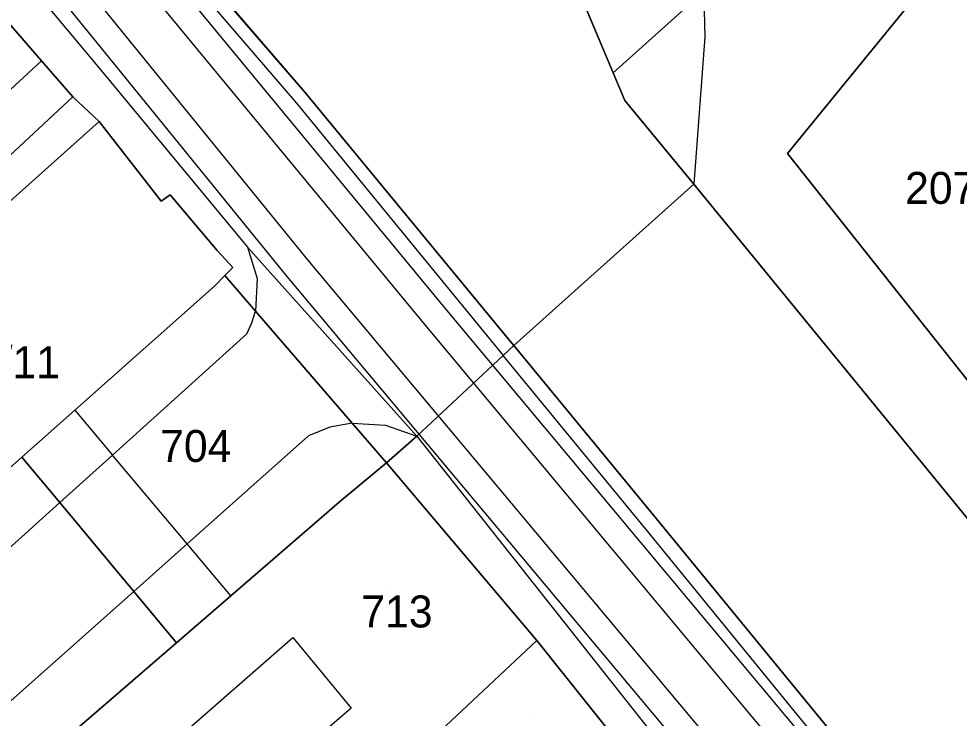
# Model space of a CAD drawing. Extents: x -263423 to -261326, y -1240067 to -1237864.
# Drawn here: x -262715.7 to -262656.8, y -1238994.8 to -1238951 of the extents above; entities that cross this region are included whole.
import ezdxf

# ---------------------------------------------------------------- set-up
doc = ezdxf.new("R2010")
doc.units = 0
for name, color, linetype in [('body_kn', 7, 'Continuous'), ('kladpar_druhypozemkov', 7, 'Continuous'), ('kladpar_hranice', 7, 'Continuous'), ('kladpar_parcelnecisla', 7, 'Continuous'), ('kladpar_plochy', 7, 'Continuous'), ('linie', 7, 'Continuous'), ('tarchy_linie', 7, 'Continuous'), ('zappar_hrandruhpozemk', 7, 'Continuous')]:
    doc.layers.add(name, color=color, linetype=linetype)

msp = doc.modelspace()

# ---------------------------------------------------------------- linework, layer by layer
at = {"layer": 'body_kn'}
for p, q in [((-262672.73, -1238952.17), (-262672.73, -1238952.17)), ((-262714.28, -1238953.67), (-262714.28, -1238953.67)), ((-262714.28, -1238953.67), (-262714.28, -1238953.67)), ((-262710.54, -1238954.27), (-262710.54, -1238954.27)), ((-262678.49, -1238954.41), (-262678.49, -1238954.41)), ((-262697.8, -1238955.63), (-262697.8, -1238955.63)), ((-262712.33, -1238955.91), (-262712.33, -1238955.91)), ((-262712.33, -1238955.91), (-262712.33, -1238955.91)), ((-262698.32, -1238956.32), (-262698.32, -1238956.32)), ((-262677.76, -1238956.15), (-262677.76, -1238956.15)), ((-262710.68, -1238957.47), (-262710.68, -1238957.47)), ((-262710.68, -1238957.47), (-262710.68, -1238957.47)), ((-262667.57, -1238959.46), (-262667.57, -1238959.46)), ((-262667.57, -1238959.46), (-262667.57, -1238959.46)), ((-262673.42, -1238961.39), (-262673.42, -1238961.39)), ((-262706.22, -1238962.06), (-262706.22, -1238962.06)), ((-262706.79, -1238962.44), (-262706.79, -1238962.44)), ((-262703.29, -1238965.54), (-262703.29, -1238965.54)), ((-262701.39, -1238965.32), (-262701.39, -1238965.32)), ((-262701.39, -1238965.32), (-262701.39, -1238965.32)), ((-262697.62, -1238966.13), (-262697.62, -1238966.13)), ((-262702.31, -1238966.6), (-262702.31, -1238966.6)), ((-262702.8, -1238967.11), (-262702.8, -1238967.11)), ((-262700.77, -1238967.28), (-262700.77, -1238967.28)), ((-262698.9, -1238967.17), (-262698.9, -1238967.17)), ((-262703.44, -1238967.76), (-262703.44, -1238967.76)), ((-262703.44, -1238967.76), (-262703.44, -1238967.76)), ((-262700.88, -1238969.33), (-262700.88, -1238969.33)), ((-262688.91, -1238969.27), (-262688.91, -1238969.27)), ((-262701.11, -1238970.06), (-262701.11, -1238970.06)), ((-262690.18, -1238970.32), (-262690.18, -1238970.32)), ((-262701.43, -1238970.76), (-262701.43, -1238970.76)), ((-262684.93, -1238971.21), (-262684.93, -1238971.21)), ((-262684.7, -1238971.49), (-262684.7, -1238971.49)), ((-262685.36, -1238972.1), (-262685.36, -1238972.1)), ((-262712.2, -1238975.54), (-262712.2, -1238975.54)), ((-262712.2, -1238975.54), (-262712.2, -1238975.54)), ((-262694.82, -1238976.34), (-262694.82, -1238976.34)), ((-262694.82, -1238976.34), (-262694.82, -1238976.34)), ((-262692.74, -1238976.46), (-262692.74, -1238976.46)), ((-262696.23, -1238976.6), (-262696.23, -1238976.6)), ((-262697.56, -1238977.13), (-262697.56, -1238977.13)), ((-262690.77, -1238977.15), (-262690.77, -1238977.15)), ((-262690.77, -1238977.15), (-262690.77, -1238977.15)), ((-262715.51, -1238978.48), (-262715.51, -1238978.48)), ((-262709.84, -1238978.35), (-262709.84, -1238978.35)), ((-262692.67, -1238978.82), (-262692.67, -1238978.82)), ((-262692.67, -1238978.82), (-262692.67, -1238978.82)), ((-262695.49, -1238981.16), (-262695.49, -1238981.16)), ((-262713.14, -1238981.32), (-262713.14, -1238981.32)), ((-262713.14, -1238981.32), (-262713.14, -1238981.32)), ((-262675.47, -1238982.68), (-262675.47, -1238982.68)), ((-262676.42, -1238982.99), (-262676.42, -1238982.99)), ((-262705.17, -1238983.9), (-262705.17, -1238983.9)), ((-262708.51, -1238986.88), (-262708.51, -1238986.88)), ((-262708.51, -1238986.88), (-262708.51, -1238986.88)), ((-262702.43, -1238987.16), (-262702.43, -1238987.16)), ((-262702.43, -1238987.16), (-262702.43, -1238987.16)), ((-262698.54, -1238989.77), (-262698.54, -1238989.77)), ((-262683.26, -1238989.94), (-262683.26, -1238989.94)), ((-262705.83, -1238990.1), (-262705.83, -1238990.1)), ((-262705.83, -1238990.1), (-262705.83, -1238990.1)), ((-262694.89, -1238994.19), (-262694.89, -1238994.19))]:
    msp.add_line(p, q, dxfattribs=at)
at = {"layer": 'kladpar_druhypozemkov'}
for p, q in [((-262704.25, -1238977.13), (-262704.25, -1238977.13)), ((-262692.44, -1238986.53), (-262692.44, -1238986.53)), ((-262683.49, -1238994.54), (-262683.49, -1238994.54))]:
    msp.add_line(p, q, dxfattribs=at)
at = {"layer": 'kladpar_hranice'}
for points in [[(-262737.12, -1238888.07), (-262714.71, -1238914.49), (-262703.26, -1238928.43), (-262687.03, -1238947.43), (-262685.51, -1238948.08), (-262684.43, -1238947.96), (-262683.48, -1238947.59), (-262682.07, -1238945.88), (-262678.49, -1238954.41), (-262677.76, -1238956.15), (-262673.42, -1238961.39), (-262684.7, -1238971.49), (-262684.93, -1238971.21), (-262697.8, -1238955.63), (-262721.28, -1238928.38)], [(-262721.28, -1238928.38), (-262697.8, -1238955.63), (-262684.93, -1238971.21), (-262684.7, -1238971.49), (-262685.36, -1238972.1), (-262690.77, -1238977.15), (-262692.67, -1238978.82), (-262694.82, -1238976.34), (-262700.88, -1238969.33), (-262702.8, -1238967.11), (-262702.31, -1238966.6), (-262703.29, -1238965.54), (-262706.22, -1238962.06), (-262706.79, -1238962.44), (-262710.68, -1238957.47), (-262712.33, -1238955.91), (-262714.28, -1238953.67), (-262720.95, -1238945.99)], [(-262720.95, -1238945.99), (-262714.28, -1238953.67), (-262712.33, -1238955.91), (-262731.8, -1238974.03), (-262739.92, -1238965.52), (-262734.24, -1238960.15), (-262734.84, -1238959.49), (-262730.91, -1238955.47), (-262720.95, -1238945.99)], [(-262672.82, -1238949.33), (-262678.49, -1238954.41), (-262682.07, -1238945.88)], [(-262658.49, -1238948.33), (-262667.57, -1238959.46), (-262655.11, -1238975.16), (-262644.24, -1238989.32), (-262638.33, -1238996.54), (-262634.26, -1239001.48), (-262632.69, -1239003.38), (-262618.16, -1239021.02), (-262620.05, -1239022.46), (-262606.64, -1239038.83), (-262608.63, -1239040.45), (-262609.53, -1239039.36), (-262642.03, -1238999.89), (-262650.84, -1238988.96), (-262673.42, -1238961.39), (-262677.76, -1238956.15), (-262678.49, -1238954.41), (-262672.82, -1238949.33)], [(-262667.57, -1238959.46), (-262658.49, -1238948.33), (-262648.78, -1238956.6), (-262641.53, -1238962.56), (-262655.11, -1238975.16), (-262667.57, -1238959.46)], [(-262712.33, -1238955.91), (-262710.68, -1238957.47), (-262731.65, -1238976.22), (-262732.86, -1238975.02), (-262731.8, -1238974.03), (-262712.33, -1238955.91)], [(-262710.68, -1238957.47), (-262706.79, -1238962.44), (-262706.22, -1238962.06), (-262703.29, -1238965.54), (-262702.31, -1238966.6), (-262702.8, -1238967.11), (-262703.44, -1238967.76), (-262712.2, -1238975.54), (-262715.51, -1238978.48), (-262727.48, -1238989.11), (-262735.74, -1238979.77), (-262735.01, -1238979.11), (-262736.99, -1238976.87), (-262734.3, -1238974.4), (-262732.18, -1238976.69), (-262731.65, -1238976.22), (-262710.68, -1238957.47)], [(-262635.03, -1239031.78), (-262661.32, -1238999.95), (-262675.47, -1238982.68), (-262684.7, -1238971.49), (-262673.42, -1238961.39), (-262650.84, -1238988.96)], [(-262703.44, -1238967.76), (-262702.8, -1238967.11), (-262700.88, -1238969.33), (-262694.82, -1238976.34), (-262692.67, -1238978.82), (-262695.49, -1238981.16), (-262702.43, -1238987.16), (-262705.83, -1238990.1), (-262708.51, -1238986.88), (-262713.14, -1238981.32), (-262715.51, -1238978.48), (-262712.2, -1238975.54), (-262703.44, -1238967.76)], [(-262648.31, -1239032.61), (-262657.17, -1239021.87), (-262667.75, -1239009.04), (-262676.59, -1238998.32), (-262683.26, -1238989.94), (-262692.67, -1238978.82), (-262690.77, -1238977.15), (-262685.36, -1238972.1), (-262684.7, -1238971.49), (-262675.47, -1238982.68), (-262661.32, -1238999.95), (-262635.03, -1239031.78)], [(-262705.83, -1238990.1), (-262713.88, -1238997.05), (-262714.82, -1238995.93), (-262716.87, -1238997.54), (-262717.5, -1238998.1), (-262718.23, -1238998.72), (-262718.97, -1238999.33), (-262719.72, -1238999.92), (-262720.48, -1239000.51), (-262721.25, -1239001.08), (-262722.03, -1239001.63), (-262722.32, -1239001.83), (-262723.73, -1239000.1), (-262723.98, -1238999.8), (-262727.69, -1238995.24), (-262728.45, -1238994.26), (-262730.43, -1238991.74), (-262727.48, -1238989.11), (-262715.51, -1238978.48), (-262713.14, -1238981.32), (-262708.51, -1238986.88), (-262705.83, -1238990.1)], [(-262692.67, -1238978.82), (-262683.26, -1238989.94), (-262690.28, -1238996.51), (-262694.55, -1239000.1), (-262699.89, -1239004.59), (-262702.26, -1239006.58), (-262703.77, -1239007.85), (-262706.9, -1239004.51), (-262710.74, -1239000.41), (-262713.88, -1238997.05), (-262705.83, -1238990.1), (-262702.43, -1238987.16), (-262695.49, -1238981.16), (-262692.67, -1238978.82)], [(-262690.28, -1238996.51), (-262683.26, -1238989.94), (-262676.59, -1238998.32), (-262678.7, -1239000.09), (-262683.9, -1239004.45), (-262685.02, -1239005.28), (-262688.69, -1239008.47), (-262693.31, -1239012.49), (-262699.89, -1239004.59), (-262694.55, -1239000.1), (-262690.28, -1238996.51)]]:
    msp.add_lwpolyline(points, dxfattribs=at)
at = {"layer": 'kladpar_plochy'}
for p, q in [((-262697.8, -1238955.63), (-262721.28, -1238928.38)), ((-262682.07, -1238945.88), (-262678.49, -1238954.41)), ((-262678.49, -1238954.41), (-262677.76, -1238956.15)), ((-262684.93, -1238971.21), (-262697.8, -1238955.63)), ((-262677.76, -1238956.15), (-262673.42, -1238961.39)), ((-262673.42, -1238961.39), (-262684.7, -1238971.49)), ((-262684.7, -1238971.49), (-262684.93, -1238971.21))]:
    msp.add_line(p, q, dxfattribs=at)
for points in [[(-262721.28, -1238928.38), (-262697.8, -1238955.63), (-262684.93, -1238971.21), (-262684.7, -1238971.49), (-262685.36, -1238972.1), (-262690.77, -1238977.15), (-262692.67, -1238978.82), (-262694.82, -1238976.34), (-262700.88, -1238969.33), (-262702.8, -1238967.11), (-262702.31, -1238966.6), (-262703.29, -1238965.54), (-262706.22, -1238962.06), (-262706.79, -1238962.44), (-262710.68, -1238957.47), (-262712.33, -1238955.91), (-262714.28, -1238953.67), (-262720.95, -1238945.99)], [(-262672.82, -1238949.33), (-262678.49, -1238954.41), (-262682.07, -1238945.88)], [(-262658.49, -1238948.33), (-262667.57, -1238959.46), (-262655.11, -1238975.16), (-262644.24, -1238989.32), (-262638.33, -1238996.54), (-262634.26, -1239001.48), (-262632.69, -1239003.38), (-262618.16, -1239021.02), (-262620.05, -1239022.46), (-262606.64, -1239038.83), (-262608.63, -1239040.45), (-262609.53, -1239039.36), (-262642.03, -1238999.89), (-262650.84, -1238988.96), (-262673.42, -1238961.39), (-262677.76, -1238956.15), (-262678.49, -1238954.41), (-262672.82, -1238949.33)], [(-262635.03, -1239031.78), (-262661.32, -1238999.95), (-262675.47, -1238982.68), (-262684.7, -1238971.49), (-262673.42, -1238961.39), (-262650.84, -1238988.96)], [(-262648.31, -1239032.61), (-262657.17, -1239021.87), (-262667.75, -1239009.04), (-262676.59, -1238998.32), (-262683.26, -1238989.94), (-262692.67, -1238978.82), (-262690.77, -1238977.15), (-262685.36, -1238972.1), (-262684.7, -1238971.49), (-262675.47, -1238982.68), (-262661.32, -1238999.95), (-262635.03, -1239031.78)]]:
    msp.add_lwpolyline(points, dxfattribs=at)
for points in [[(-262720.95, -1238945.99), (-262714.28, -1238953.67), (-262712.33, -1238955.91), (-262731.8, -1238974.03), (-262739.92, -1238965.52), (-262734.24, -1238960.15), (-262734.84, -1238959.49), (-262730.91, -1238955.47)], [(-262667.57, -1238959.46), (-262658.49, -1238948.33), (-262648.78, -1238956.6), (-262641.53, -1238962.56), (-262655.11, -1238975.16)], [(-262712.33, -1238955.91), (-262710.68, -1238957.47), (-262731.65, -1238976.22), (-262732.86, -1238975.02), (-262731.8, -1238974.03)], [(-262710.68, -1238957.47), (-262706.79, -1238962.44), (-262706.22, -1238962.06), (-262703.29, -1238965.54), (-262702.31, -1238966.6), (-262702.8, -1238967.11), (-262703.44, -1238967.76), (-262712.2, -1238975.54), (-262715.51, -1238978.48), (-262727.48, -1238989.11), (-262735.74, -1238979.77), (-262735.01, -1238979.11), (-262736.99, -1238976.87), (-262734.3, -1238974.4), (-262732.18, -1238976.69), (-262731.65, -1238976.22)], [(-262703.44, -1238967.76), (-262702.8, -1238967.11), (-262700.88, -1238969.33), (-262694.82, -1238976.34), (-262692.67, -1238978.82), (-262695.49, -1238981.16), (-262702.43, -1238987.16), (-262705.83, -1238990.1), (-262708.51, -1238986.88), (-262713.14, -1238981.32), (-262715.51, -1238978.48), (-262712.2, -1238975.54)], [(-262705.83, -1238990.1), (-262713.88, -1238997.05), (-262714.82, -1238995.93), (-262716.87, -1238997.54), (-262717.5, -1238998.1), (-262718.23, -1238998.72), (-262718.97, -1238999.33), (-262719.72, -1238999.92), (-262720.48, -1239000.51), (-262721.25, -1239001.08), (-262722.03, -1239001.63), (-262722.32, -1239001.83), (-262723.73, -1239000.1), (-262723.98, -1238999.8), (-262727.69, -1238995.24), (-262728.45, -1238994.26), (-262730.43, -1238991.74), (-262727.48, -1238989.11), (-262715.51, -1238978.48), (-262713.14, -1238981.32), (-262708.51, -1238986.88)], [(-262692.67, -1238978.82), (-262683.26, -1238989.94), (-262690.28, -1238996.51), (-262694.55, -1239000.1), (-262699.89, -1239004.59), (-262702.26, -1239006.58), (-262703.77, -1239007.85), (-262706.9, -1239004.51), (-262710.74, -1239000.41), (-262713.88, -1238997.05), (-262705.83, -1238990.1), (-262702.43, -1238987.16), (-262695.49, -1238981.16)], [(-262690.28, -1238996.51), (-262683.26, -1238989.94), (-262676.59, -1238998.32), (-262678.7, -1239000.09), (-262683.9, -1239004.45), (-262685.02, -1239005.28), (-262688.69, -1239008.47), (-262693.31, -1239012.49), (-262699.89, -1239004.59), (-262694.55, -1239000.1)]]:
    msp.add_lwpolyline(points, close=True, dxfattribs=at)
at = {"layer": 'linie'}
msp.add_lwpolyline([(-262720.95, -1238945.99), (-262714.28, -1238953.67), (-262712.33, -1238955.91), (-262710.68, -1238957.47), (-262706.79, -1238962.44), (-262706.22, -1238962.06), (-262703.29, -1238965.54), (-262702.31, -1238966.6), (-262702.8, -1238967.11), (-262700.88, -1238969.33), (-262694.82, -1238976.34), (-262692.67, -1238978.82), (-262683.26, -1238989.94), (-262676.59, -1238998.32), (-262667.75, -1239009.04), (-262657.17, -1239021.87), (-262648.31, -1239032.61)], dxfattribs=at)
at = {"layer": 'tarchy_linie'}
for points in [[(-262823.44, -1238815.81), (-262776.95, -1238871.07), (-262733.23, -1238922.61), (-262725.17, -1238932.27), (-262697.62, -1238966.13), (-262660.79, -1239010.09), (-262627.92, -1239051.04), (-262613.69, -1239082.95)], [(-262794.83, -1238843.89), (-262760.13, -1238886.38), (-262724.19, -1238929.18), (-262690.18, -1238970.32), (-262655.16, -1239012.25), (-262637.38, -1239032.28)], [(-262722.93, -1238928.12), (-262688.91, -1238969.27), (-262653.89, -1239011.19), (-262635.52, -1239031.89), (-262636.06, -1239032), (-262637.38, -1239032.28), (-262638.52, -1239032.52), (-262638.98, -1239032.78), (-262639.06, -1239032.87), (-262652.93, -1239017.24), (-262639.57, -1239033.89), (-262639.6, -1239034.2), (-262639.44, -1239034.8), (-262639.14, -1239035.23), (-262637.38, -1239037.56), (-262631.72, -1239044.32), (-262626.28, -1239050.79), (-262612.21, -1239082.29), (-262613.69, -1239082.95), (-262615.2, -1239083.61), (-262622.16, -1239067.93), (-262625.14, -1239060.81), (-262625.58, -1239060.26)], [(-262625.58, -1239060.26), (-262629.21, -1239052.07), (-262662.05, -1239011.15), (-262698.9, -1238967.17), (-262726.44, -1238933.33)]]:
    msp.add_lwpolyline(points, dxfattribs=at)
at = {"layer": 'zappar_hrandruhpozemk'}
for p, q in [((-262672.82, -1238949.33), (-262672.73, -1238952.17)), ((-262672.73, -1238952.17), (-262673.42, -1238961.39)), ((-262690.77, -1238977.15), (-262701.39, -1238965.32)), ((-262676.42, -1238982.99), (-262685.36, -1238972.1)), ((-262712.2, -1238975.54), (-262709.84, -1238978.35)), ((-262697.56, -1238977.13), (-262705.17, -1238983.9)), ((-262690.77, -1238977.15), (-262672.67, -1239000)), ((-262724.52, -1238991.58), (-262713.14, -1238981.32)), ((-262662.58, -1238999.94), (-262676.42, -1238982.99)), ((-262702.43, -1238987.16), (-262705.17, -1238983.9)), ((-262708.51, -1238986.88), (-262716.61, -1238994.08)), ((-262710.74, -1239000.41), (-262698.54, -1238989.77))]:
    msp.add_line(p, q, dxfattribs=at)
for points in [[(-262745.07, -1238901.82), (-262721.35, -1238929.58), (-262698.32, -1238956.32), (-262685.36, -1238972.1)], [(-262741, -1238917.87), (-262710.54, -1238954.27), (-262701.39, -1238965.32)], [(-262714.28, -1238953.67), (-262724.88, -1238963.46), (-262727.56, -1238965.98)], [(-262701.39, -1238965.32), (-262700.77, -1238967.28), (-262700.88, -1238969.33)], [(-262701.43, -1238970.76), (-262701.11, -1238970.06), (-262700.88, -1238969.33)], [(-262713.14, -1238981.32), (-262709.84, -1238978.35), (-262701.43, -1238970.76)], [(-262694.82, -1238976.34), (-262696.23, -1238976.6), (-262697.56, -1238977.13)], [(-262694.82, -1238976.34), (-262692.74, -1238976.46), (-262690.77, -1238977.15)], [(-262708.51, -1238986.88), (-262705.17, -1238983.9), (-262709.84, -1238978.35)], [(-262698.54, -1238989.77), (-262694.89, -1238994.19), (-262701.72, -1239000.06)]]:
    msp.add_lwpolyline(points, dxfattribs=at)

# ---------------------------------------------------------------- texts
at = {"layer": 'kladpar_parcelnecisla'}
for s, p in [('2077/5', (-262660.199, -1238962.62)), ('701/11', (-262721.306, -1238973.53)), ('704', (-262706.853, -1238978.77)), ('713', (-262694.255, -1238989.13))]:
    msp.add_text(s, height=2, dxfattribs=at).set_placement(p)

doc.saveas('drawing.dxf')
